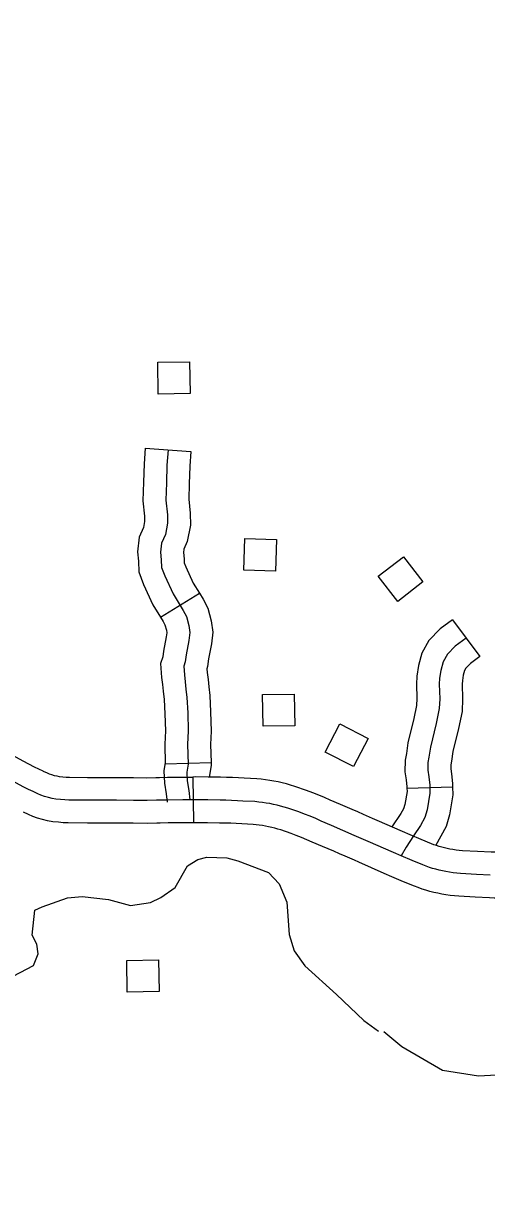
# Model space of a CAD drawing. Extents: x -19 to 366, y -4 to 359.
# Drawn here: x 137.894 to 138.181, y 193.279 to 194.009 of the extents above; entities that cross this region are included whole.
import ezdxf

# ---------------------------------------------------------------- set-up
doc = ezdxf.new("R2010")
doc.units = 0
for name, color, linetype in [('Level 31', 7, 'Continuous'), ('Level 32', 7, 'Continuous'), ('Level 35', 7, 'Continuous'), ('Level 56', 7, 'Continuous'), ('Level 60', 7, 'Continuous')]:
    doc.layers.add(name, color=color, linetype=linetype)

msp = doc.modelspace()

# ---------------------------------------------------------------- linework, layer by layer
at = {"layer": 'Level 31'}
msp.add_line((137.99883, 193.54105), (137.99914, 193.51265), dxfattribs=at)
for points in [[(137.81739, 193.59128), (137.81931, 193.59037), (137.82151, 193.5893), (137.82373, 193.58821), (137.82591, 193.58711), (137.82806, 193.58602), (137.83023, 193.5849), (137.83241, 193.58376), (137.83457, 193.5826), (137.83663, 193.58149), (137.85226, 193.57314), (137.86842, 193.56455), (137.89332, 193.5512), (137.90035, 193.54744), (137.90295, 193.54618), (137.90579, 193.54483), (137.90591, 193.54477)], [(137.9059, 193.54477), (137.90836, 193.54361), (137.90968, 193.54305), (137.91119, 193.54252), (137.91273, 193.54207), (137.9143, 193.5417), (137.91589, 193.54143), (137.91812, 193.54118), (137.92026, 193.54101), (137.92229, 193.5409), (137.93353, 193.54081), (137.95153, 193.5408), (137.96209, 193.54075), (137.97034, 193.54062), (137.97595, 193.54079), (137.97808, 193.54082), (137.98313, 193.54089), (137.99243, 193.54098), (137.99689, 193.54103), (137.99883, 193.54105)], [(138.10117, 193.51937), (138.09765, 193.5209), (138.09055, 193.52402), (138.08414, 193.52675), (138.08062, 193.52828), (138.07696, 193.52979), (138.07325, 193.53125), (138.06948, 193.53268), (138.06215, 193.53522), (138.05949, 193.53602), (138.05694, 193.53673), (138.05434, 193.53738), (138.05173, 193.53796), (138.04915, 193.53847), (138.04655, 193.53892), (138.04391, 193.53931), (138.04127, 193.53964), (138.0385, 193.53991), (138.03066, 193.54033), (138.02719, 193.54051), (138.02346, 193.54067), (138.01969, 193.54079), (138.01597, 193.54087), (138.0084, 193.54098), (138.00047, 193.54107), (137.99883, 193.54105)], [(137.99705, 193.52683), (137.99258, 193.52678), (137.9833, 193.52669), (137.97828, 193.52662), (137.97627, 193.52659), (137.97045, 193.52641), (137.96194, 193.52654), (137.95149, 193.5266), (137.93347, 193.52661), (137.92184, 193.52669), (137.9193, 193.52684), (137.91676, 193.52704), (137.91388, 193.52736), (137.9115, 193.52777), (137.90914, 193.52832), (137.90682, 193.52899), (137.90455, 193.5298), (137.90256, 193.53064), (137.89968, 193.532), (137.89679, 193.53338), (137.89391, 193.53478), (137.88662, 193.53867)], [(138.12807, 193.49209), (138.12337, 193.49412), (138.10765, 193.50106), (138.10477, 193.50231), (138.09906, 193.50479), (138.09196, 193.50788), (138.0849, 193.51099), (138.07854, 193.5137), (138.07509, 193.51519), (138.07163, 193.51662), (138.06813, 193.518), (138.06464, 193.51932), (138.05777, 193.52171), (138.05554, 193.52238), (138.05332, 193.52299), (138.05108, 193.52355), (138.04882, 193.52405), (138.04655, 193.5245), (138.04429, 193.5249), (138.04201, 193.52523), (138.0397, 193.52552), (138.03742, 193.52574), (138.0299, 193.52614), (138.02651, 193.52632), (138.02293, 193.52648), (138.01932, 193.52659), (138.01572, 193.52666), (138.00821, 193.52677), (138.00046, 193.52687), (137.99705, 193.52683)], [(137.99914, 193.51265), (137.99721, 193.51263), (137.99273, 193.51257), (137.98347, 193.51249), (137.97848, 193.51241), (137.97658, 193.51239), (137.97055, 193.5122), (137.96179, 193.51234), (137.95145, 193.51239), (137.93341, 193.5124), (137.92139, 193.51249), (137.91834, 193.51267), (137.9154, 193.5129), (137.91188, 193.51329), (137.9087, 193.51384), (137.90556, 193.51456), (137.90246, 193.51547), (137.89942, 193.51655), (137.89676, 193.51767), (137.89373, 193.51911)], [(138.19117, 193.49411), (138.18966, 193.49417), (138.18673, 193.49426), (138.18394, 193.49433), (138.17559, 193.49467), (138.16614, 193.49528), (138.16418, 193.49545), (138.16223, 193.49568), (138.16028, 193.49596), (138.15844, 193.49627), (138.15676, 193.49659), (138.15512, 193.49697), (138.15342, 193.4974), (138.15177, 193.49787), (138.15016, 193.49839), (138.14854, 193.49896), (138.14692, 193.49958), (138.1405, 193.5022), (138.1337, 193.50513), (138.12906, 193.50714), (138.11334, 193.51407), (138.11043, 193.51534), (138.10473, 193.51782), (138.10117, 193.51937)], [(138.08982, 193.49332), (138.08626, 193.49487), (138.07925, 193.49795), (138.07294, 193.50065), (138.06956, 193.50211), (138.06631, 193.50345), (138.06302, 193.50475), (138.0598, 193.50597), (138.05338, 193.50819), (138.0516, 193.50873), (138.04971, 193.50926), (138.04782, 193.50973), (138.0459, 193.51015), (138.04395, 193.51054), (138.04203, 193.51087), (138.0401, 193.51116), (138.03813, 193.5114), (138.03634, 193.51158), (138.02915, 193.51196), (138.02582, 193.51214), (138.0224, 193.51228), (138.01896, 193.51239), (138.01548, 193.51246), (138.00802, 193.51257), (138.00046, 193.51266), (137.99914, 193.51265)], [(138.19013, 193.46572), (138.18871, 193.46577), (138.18595, 193.46586), (138.183, 193.46593), (138.17409, 193.4663), (138.16395, 193.46695), (138.16125, 193.46719), (138.15859, 193.4675), (138.15593, 193.46788), (138.15338, 193.46831), (138.15088, 193.4688), (138.14841, 193.46936), (138.146, 193.46998), (138.14354, 193.47068), (138.14114, 193.47145), (138.13874, 193.47229), (138.13643, 193.47318), (138.12951, 193.476), (138.12244, 193.47905), (138.11769, 193.48111), (138.10195, 193.48804), (138.09911, 193.48928), (138.09339, 193.49176), (138.08982, 193.49332)], [(138.18347, 193.48013), (138.17484, 193.48049), (138.16504, 193.48111), (138.16271, 193.48132), (138.16041, 193.48159), (138.1581, 193.48192), (138.15591, 193.48229), (138.15382, 193.4827), (138.15176, 193.48316), (138.14971, 193.48369), (138.14766, 193.48428), (138.14565, 193.48492), (138.14364, 193.48562), (138.14167, 193.48638), (138.13501, 193.4891), (138.12807, 193.49209)]]:
    msp.add_lwpolyline(points, dxfattribs=at)
at = {"layer": 'Level 32'}
for p, q in [((137.96925, 193.74531), (137.9976, 193.74341)), ((137.97873, 193.64036), (138.00289, 193.65532)), ((138.16004, 193.63878), (138.17705, 193.61603)), ((137.98172, 193.54923), (138.01012, 193.55008)), ((138.13174, 193.53419), (138.16013, 193.53504))]:
    msp.add_line(p, q, dxfattribs=at)
for points in [[(137.96925, 193.74531), (137.9686, 193.73557), (137.96824, 193.72425), (137.96781, 193.71264), (137.96882, 193.70307), (137.96891, 193.69992), (137.96814, 193.69606), (137.96547, 193.69), (137.96458, 193.68093), (137.96504, 193.67518), (137.96524, 193.66852), (137.96826, 193.6606), (137.97396, 193.64807), (137.97873, 193.64036)], [(137.98343, 193.74436), (137.98279, 193.73486), (137.98243, 193.72376), (137.98204, 193.71312), (137.983, 193.70403), (137.98316, 193.69872), (137.98176, 193.69174), (137.97939, 193.68636), (137.97884, 193.6808), (137.97922, 193.67596), (137.97936, 193.67134), (137.98137, 193.66608), (137.98652, 193.65478), (137.99284, 193.64457), (137.9948, 193.6407), (137.99634, 193.6352), (137.99694, 193.63082), (137.99638, 193.62595), (137.99459, 193.61689), (137.99403, 193.61271), (137.99317, 193.60992), (137.99356, 193.60449), (137.99417, 193.60011), (137.99454, 193.59573), (137.99515, 193.59044), (137.99567, 193.58098), (137.99601, 193.56967), (137.99557, 193.56133), (137.99594, 193.5491), (137.99514, 193.54399), (137.9953, 193.53868), (137.99643, 193.53271), (137.99705, 193.52683)], [(137.9976, 193.74341), (137.99698, 193.73416), (137.99663, 193.72328), (137.99627, 193.71361), (137.99718, 193.70499), (137.99741, 193.69752), (137.99538, 193.68743), (137.9933, 193.68271), (137.9931, 193.68066), (137.99341, 193.67673), (137.99349, 193.67416), (137.99448, 193.67156), (137.99907, 193.66148), (138.00289, 193.65532)], [(138.00289, 193.65532), (138.00523, 193.65153), (138.0081, 193.64588), (138.01028, 193.63809), (138.01126, 193.63098), (138.01042, 193.62376), (138.00861, 193.61457), (138.00795, 193.60965), (138.00753, 193.60829), (138.0077, 193.60598), (138.00829, 193.60168), (138.00867, 193.59714), (138.00931, 193.59164), (138.00986, 193.58158), (138.01022, 193.56951), (138.00979, 193.56117), (138.01012, 193.55008)], [(137.97873, 193.64036), (137.98044, 193.6376), (137.9815, 193.63552), (137.9824, 193.6323), (137.98263, 193.63067), (137.98233, 193.62815), (137.98057, 193.61921), (137.98011, 193.61578), (137.9788, 193.61154), (137.97943, 193.60299), (137.98005, 193.59854), (137.9804, 193.59432), (137.98099, 193.58923), (137.98147, 193.58037), (137.98179, 193.56982), (137.98135, 193.56149), (137.98172, 193.54923)], [(138.16004, 193.63878), (138.15242, 193.63309), (138.14538, 193.62596), (138.14095, 193.61805), (138.13885, 193.61027), (138.13781, 193.60378), (138.13764, 193.59874), (138.13791, 193.58983), (138.1377, 193.58542), (138.13596, 193.57742), (138.13237, 193.56232), (138.13137, 193.55572), (138.13057, 193.55151), (138.13047, 193.54435), (138.13118, 193.53924), (138.13171, 193.53494), (138.13174, 193.53419)], [(138.16854, 193.6274), (138.16178, 193.62235), (138.15684, 193.61735), (138.15421, 193.61265), (138.15276, 193.60729), (138.15198, 193.60241), (138.15185, 193.59871), (138.15212, 193.58971), (138.15183, 193.58357), (138.14981, 193.57427), (138.14632, 193.55961), (138.14537, 193.55334), (138.14476, 193.55009), (138.14469, 193.54523), (138.14527, 193.54109), (138.14589, 193.53602), (138.14605, 193.53095), (138.14427, 193.52072), (138.1428, 193.51583), (138.14018, 193.5109), (138.13575, 193.50453), (138.13135, 193.49746), (138.12807, 193.49209)], [(138.17705, 193.61603), (138.17113, 193.61161), (138.16829, 193.60873), (138.16746, 193.60724), (138.16666, 193.60431), (138.16614, 193.60105), (138.16606, 193.59869), (138.16634, 193.58959), (138.16597, 193.58172), (138.16367, 193.57112), (138.16028, 193.55689), (138.15938, 193.55096), (138.15895, 193.54866), (138.15891, 193.54611), (138.15935, 193.54293), (138.16007, 193.53711), (138.16013, 193.53504)], [(137.9817, 193.54999), (137.9809, 193.54488), (137.98114, 193.53714), (137.98236, 193.53064), (137.98293, 193.52533)], [(138.01012, 193.55008), (138.01017, 193.54821), (138.00905, 193.54101)], [(138.13174, 193.53419), (138.1318, 193.53196), (138.13042, 193.52399), (138.1296, 193.52125), (138.12804, 193.51831), (138.12233, 193.51011)], [(138.16013, 193.53504), (138.16029, 193.52993), (138.15812, 193.51746), (138.15601, 193.5104), (138.14957, 193.4983)]]:
    msp.add_lwpolyline(points, dxfattribs=at)
at = {"layer": 'Level 35'}
for points in [[(137.8748, 193.4109), (137.89989, 193.42384), (137.90278, 193.4311), (137.90192, 193.43716), (137.89918, 193.44281), (137.9008, 193.45839), (137.9053, 193.46037), (137.92107, 193.46595), (137.93012, 193.46686), (137.9464, 193.46486), (137.96007, 193.4613), (137.97251, 193.46303), (137.97888, 193.46617), (137.98784, 193.4724), (137.99554, 193.48581), (138.00189, 193.48971), (138.00753, 193.49133), (138.02001, 193.49078), (138.02684, 193.489), (138.04586, 193.48173), (138.05241, 193.47463), (138.05714, 193.46333), (138.05863, 193.44324), (138.06183, 193.43305), (138.06842, 193.42368), (138.088, 193.4058)], [(138.11746, 193.38292), (138.12853, 193.37356), (138.15373, 193.35881), (138.17608, 193.35539), (138.19458, 193.35647), (138.20243, 193.36115), (138.21221, 193.3636), (138.21978, 193.36297), (138.22615, 193.36611), (138.23211, 193.37115), (138.24411, 193.3759), (138.25014, 193.37714), (138.2604, 193.3739), (138.26937, 193.35774), (138.27667, 193.35103), (138.28048, 193.3492), (138.28956, 193.34822), (138.30229, 193.35526), (138.31259, 193.37138), (138.32001, 193.37871), (138.32666, 193.38755), (138.33583, 193.40327), (138.35758, 193.43438), (138.35791, 193.43473)], [(138.088, 193.4058), (138.10491, 193.38977), (138.11411, 193.3832)]]:
    msp.add_lwpolyline(points, dxfattribs=at)
at = {"layer": 'Level 56'}
for points in [[(137.97741, 193.77904), (137.97706, 193.79875), (137.99683, 193.79909), (137.99718, 193.77938)], [(138.03045, 193.66963), (138.03104, 193.68933), (138.0508, 193.68874), (138.05021, 193.66903)], [(138.12961, 193.67787), (138.14168, 193.66228), (138.12605, 193.65018), (138.11398, 193.66576)], [(138.0424, 193.57256), (138.04206, 193.59227), (138.06182, 193.59261), (138.06217, 193.5729)], [(138.08105, 193.55657), (138.09008, 193.5741), (138.10765, 193.56505), (138.09863, 193.54752)], [(137.95811, 193.40733), (137.95777, 193.42704), (137.97754, 193.42739), (137.97788, 193.40768)]]:
    msp.add_lwpolyline(points, close=True, dxfattribs=at)
at = {"layer": 'Level 60'}
for points in [[(139.44064, 1.53154), (139.25106, 10.14733), (139.06082, 18.76327), (138.86992, 27.37935), (138.67836, 35.99557), (138.48613, 44.61194), (138.29325, 53.22845), (138.09971, 61.84511), (137.9055, 70.46191), (137.71065, 79.07885), (137.51513, 87.69595), (137.31896, 96.31318), (137.12214, 104.93057), (136.92466, 113.54809), (136.72653, 122.16577), (136.52775, 130.78359), (136.32832, 139.40156), (136.12824, 148.01968), (135.9275, 156.63794), (135.72612, 165.25636), (135.5241, 173.87492), (135.32143, 182.49362), (135.11811, 191.11248), (134.91415, 199.73149), (134.70954, 208.35064), (134.50429, 216.96995), (134.2984, 225.5894), (134.09187, 234.209), (133.8847, 242.82876), (133.6769, 251.44866), (133.46845, 260.06872), (133.25937, 268.68892), (133.04965, 277.30928), (132.8393, 285.92978), (132.62831, 294.55044), (132.41669, 303.17125), (132.20444, 311.79221), (131.99156, 320.41333), (131.77805, 329.0346), (131.56391, 337.65601), (131.34914, 346.27759)], [(0, 189.51617), (7.11214, 189.52059), (14.22427, 189.53386), (21.33637, 189.55597), (28.44845, 189.58693), (35.56048, 189.62672), (42.67245, 189.67537), (49.78436, 189.73285), (56.89619, 189.79918), (64.00793, 189.87436), (71.11958, 189.95838), (78.23111, 190.05124), (85.34253, 190.15294), (92.45381, 190.26349), (99.56495, 190.38288), (106.67593, 190.51112), (113.78675, 190.6482), (120.89739, 190.79412), (128.00785, 190.94888), (135.11811, 191.11248), (142.22816, 191.28493), (149.33799, 191.46621), (156.44759, 191.65634), (163.55694, 191.85531), (170.66605, 192.06312), (177.77489, 192.27977), (184.88345, 192.50526), (191.99173, 192.73959), (199.09971, 192.98276), (206.20739, 193.23477), (213.31474, 193.49561), (220.42177, 193.7653), (227.52845, 194.04382), (234.63479, 194.33118), (241.74076, 194.62738), (248.84635, 194.93241), (255.95157, 195.24628), (263.05638, 195.56898), (270.16079, 195.90052), (277.26478, 196.24089), (284.36834, 196.5901), (291.47147, 196.94814), (298.57414, 197.31501), (305.67635, 197.69072), (312.77809, 198.07525), (319.87934, 198.46862), (326.9801, 198.87082), (334.08035, 199.28185), (341.18009, 199.7017)]]:
    msp.add_spline(points, degree=3, dxfattribs=at)

doc.saveas('drawing.dxf')
